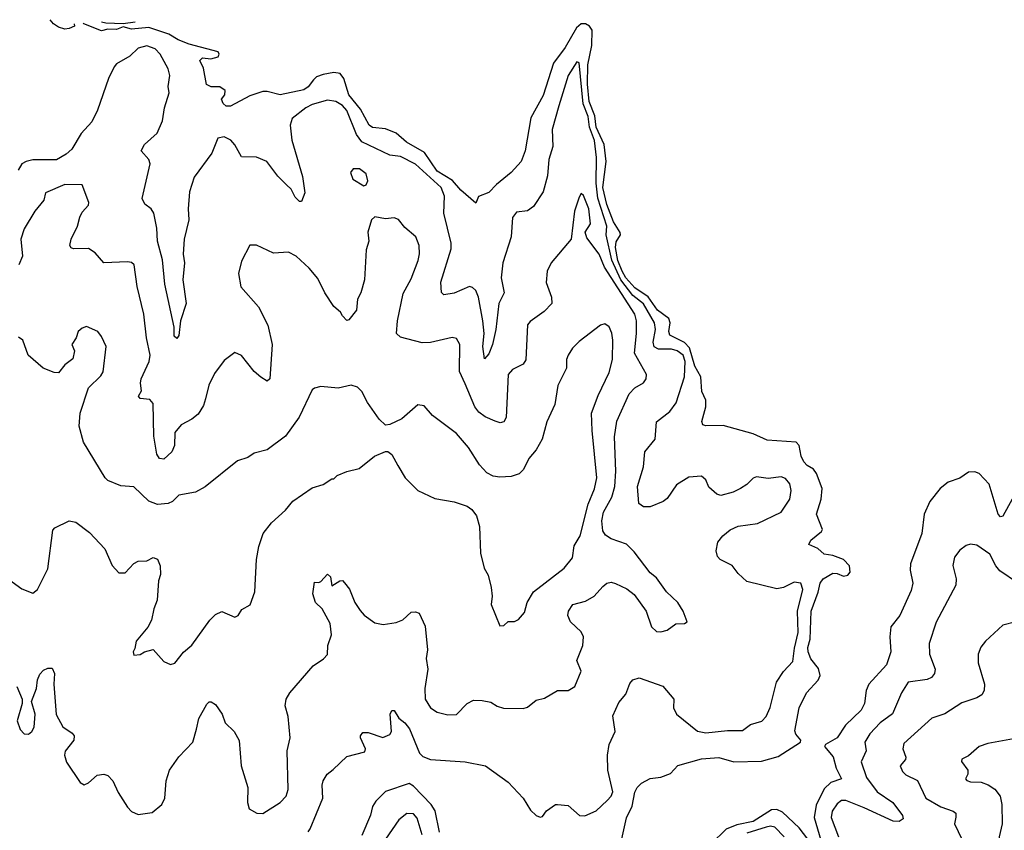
# Model space of a CAD drawing. Extents: x 2133461 to 2293071, y 753526 to 916327.
# Tile 417 of 459: x 2233754 to 2238332, y 907606 to 911375. Entities that reach past the tile are written whole.
import ezdxf

# ---------------------------------------------------------------- set-up
doc = ezdxf.new("R2010")
doc.units = 0

msp = doc.modelspace()

# ---------------------------------------------------------------- linework, layer by layer
at = {"layer": '0CON10XD'}
for points in [[(2234007.3, 911355.1), (2234008.6, 911345), (2233985, 911333.8), (2233965, 911331.5), (2233935, 911339.6), (2233911.9, 911355), (2233896.6, 911374.9)], [(2236554.2, 907565.8), (2236575, 907664), (2236602.2, 907717.8), (2236615, 907782.5), (2236625, 907804.4), (2236645, 907825.6), (2236685, 907846.2), (2236735, 907853.3), (2236780.7, 907869.3), (2236815, 907906.7), (2236925, 907938.6), (2237004.3, 907944.3), (2237075, 907924.4), (2237203.2, 907926.8), (2237281.4, 907948.6), (2237383.9, 908016.1), (2237386.2, 908025), (2237362.8, 908052.8), (2237358.3, 908068.3), (2237378.1, 908175), (2237412.8, 908245), (2237466.2, 908303.8), (2237476.5, 908325), (2237468.6, 908358.6), (2237432.9, 908402.9), (2237419.8, 908435), (2237419.2, 908455), (2237430.3, 908495), (2237433.6, 908625), (2237467, 908713), (2237475.8, 908755), (2237489.7, 908775), (2237535, 908801.6), (2237555, 908800.3), (2237585, 908787.6), (2237605, 908792.5), (2237616.1, 908806.1), (2237612.4, 908835), (2237585, 908864.7), (2237535, 908882.9), (2237495, 908888.9), (2237465.4, 908915.4), (2237424, 908935), (2237432.5, 908955), (2237482.5, 908995), (2237486.9, 909005), (2237459.6, 909075), (2237480, 909145), (2237484.7, 909195), (2237459.3, 909265), (2237445.2, 909285), (2237415, 909302.4), (2237399.4, 909319.4), (2237387, 909345), (2237378.1, 909395), (2237365, 909411.2), (2237229.4, 909419.4), (2237165, 909449.1), (2237025, 909487.6), (2236945, 909485.8), (2236931.1, 909491.1), (2236925.8, 909505.8), (2236944.4, 909575), (2236943.8, 909605), (2236925.5, 909645.5), (2236920.8, 909715), (2236893.9, 909763.9), (2236868.9, 909848.9), (2236845, 909873.5), (2236777.6, 909907.6), (2236771.9, 909925), (2236778.4, 909965), (2236772.3, 909985), (2236719.6, 910025), (2236676.7, 910086.7), (2236615, 910127.6), (2236571.9, 910175), (2236555.1, 910205), (2236535.1, 910255), (2236524.2, 910315), (2236528, 910342), (2236547.6, 910375), (2236545.6, 910385), (2236515.7, 910435), (2236483.9, 910515), (2236465.3, 910595), (2236480.4, 910715), (2236471.8, 910795), (2236435.3, 910875), (2236428.3, 910928.3), (2236401.9, 910995), (2236394.6, 911075.4), (2236395.4, 911165), (2236414.9, 911255), (2236415.5, 911325.5), (2236404.3, 911345), (2236385, 911355.8), (2236364.9, 911355.1), (2236342.6, 911337.4), (2236290.7, 911245), (2236236.9, 911173.1), (2236187.5, 911022.5), (2236131.5, 910918.5), (2236104.5, 910765), (2236085.6, 910715), (2236040, 910665), (2235971.1, 910608.9), (2235935, 910570.8), (2235887, 910553), (2235875, 910522.5), (2235805, 910581.8), (2235766.8, 910626.8), (2235695, 910671.3), (2235637.2, 910757.2), (2235552.8, 910805), (2235505, 910846.5), (2235455, 910867.1), (2235395, 910874), (2235379.1, 910885), (2235339.5, 910959.5), (2235285, 911025.7), (2235261.7, 911101.7), (2235244.6, 911124.6), (2235215, 911129.6), (2235165, 911120.8), (2235135, 911109.6), (2235120, 911095), (2235095, 911063.1), (2235075, 911048.9), (2234965, 911026.2), (2234905, 911041.5), (2234885, 911041.1), (2234825, 911021.2), (2234735, 910972.5), (2234715, 910972.5), (2234700, 910985), (2234693.3, 911005), (2234707.5, 911025), (2234710, 911045), (2234685, 911062.5), (2234645, 911062.5), (2234623.6, 911073.6), (2234609.3, 911149.3), (2234592.5, 911185), (2234605, 911197.5), (2234643, 911193), (2234677.5, 911202.5), (2234682.5, 911215), (2234676.7, 911225), (2234541.7, 911261.7), (2234490.5, 911280.5), (2234447.9, 911307.9), (2234355, 911338.2), (2234275, 911330.7), (2234235, 911341.9), (2234205, 911330), (2234165, 911331.1), (2234135, 911323.6), (2234052, 911355), (2234050.2, 911358.1)], [(2234134.3, 911365.7), (2234155, 911360.4), (2234235, 911356.9), (2234290.7, 911365.3)], [(2235211.8, 907888.2), (2235275, 907949.5), (2235359.7, 907970.3), (2235362.5, 907985), (2235339.2, 908035), (2235338.8, 908045), (2235349.5, 908060.5), (2235375, 908060), (2235442.7, 908037.3), (2235475, 908050.8), (2235482.5, 908065), (2235477.5, 908145), (2235485, 908162), (2235495, 908162.5), (2235517.6, 908127.6), (2235545.4, 908105), (2235566.8, 908076.8), (2235613.7, 907963.6), (2235628.2, 907948.2), (2235665, 907935.5), (2235825, 907924.4), (2235920, 907905), (2236025, 907830), (2236096, 907755), (2236129.5, 907699.5), (2236155, 907673.8), (2236175, 907666.7), (2236185, 907670), (2236204.2, 907695.8), (2236245, 907726.2), (2236255, 907726.2), (2236305, 907720.8), (2236356.7, 907675), (2236382.3, 907672.3), (2236435, 907695.8), (2236486.2, 907743.8), (2236504.3, 907765), (2236511.9, 907785), (2236488.7, 907885), (2236486.9, 907955), (2236495.2, 908004.8), (2236523.2, 908065), (2236512.7, 908137.3), (2236540.7, 908199.3), (2236572, 908238), (2236591.2, 908288.8), (2236605.4, 908304.6), (2236635, 908314.4), (2236745, 908276), (2236796, 908215), (2236794.2, 908175), (2236808.6, 908145), (2236906.2, 908066.2), (2236945, 908059.1), (2237045, 908070), (2237115, 908069.4), (2237152.6, 908097.4), (2237205, 908112.5), (2237225.6, 908135), (2237244, 908176), (2237273.3, 908295), (2237305.4, 908344.6), (2237349.3, 908390.7), (2237356.8, 908453.2), (2237373.8, 908525), (2237370.9, 908625), (2237395.9, 908725), (2237385.7, 908755), (2237355, 908760), (2237305, 908734.4), (2237275, 908728.1), (2237135, 908762.5), (2237095, 908799.2), (2237066.2, 908836.2), (2237011.2, 908865), (2236998.8, 908878.8), (2236992.5, 908905), (2237000, 908945), (2237022.9, 908975), (2237057.4, 909002.6), (2237095, 909020), (2237185, 909032.3), (2237295, 909085.7), (2237334.5, 909145), (2237340.5, 909185), (2237335, 909216), (2237315, 909241.4), (2237295, 909250), (2237235, 909241.8), (2237180.7, 909249.3), (2237165, 909242.9), (2237135, 909213.1), (2237105, 909194.4), (2237072.1, 909177.9), (2237015, 909162), (2236995, 909168.8), (2236958.3, 909201.7), (2236944, 909235), (2236925, 909252), (2236865, 909248.1), (2236807.8, 909212.2), (2236765, 909148), (2236746.2, 909135), (2236685, 909110), (2236655, 909109.2), (2236633.1, 909125), (2236627.1, 909205), (2236654.6, 909295), (2236660.5, 909365), (2236709.5, 909425), (2236715.6, 909505), (2236777.3, 909552.7), (2236806.2, 909593.8), (2236845, 909714), (2236848.4, 909785), (2236839.5, 909815), (2236811.5, 909835), (2236785, 909843.3), (2236725, 909843.3), (2236704.5, 909854.5), (2236700.4, 909875), (2236710.6, 909935), (2236706.1, 909965), (2236655, 910053.7), (2236605, 910092), (2236549, 910165), (2236507.4, 910257.4), (2236481.9, 910375), (2236484.8, 910415), (2236442.6, 910545), (2236434.3, 910615), (2236436, 910734), (2236426.2, 910813.8), (2236403.9, 910875), (2236396.7, 910925), (2236374.2, 910984.2), (2236355, 911173.8), (2236345, 911178.6), (2236304.3, 911115), (2236260.3, 910975), (2236230.8, 910865), (2236232.8, 910785), (2236215.3, 910724.7), (2236208.2, 910648.2), (2236188.2, 910575), (2236143.4, 910506.6), (2236115, 910486.7), (2236065, 910480), (2236046, 910455), (2236039.5, 910365), (2236000, 910245), (2235993.1, 910175), (2236007.1, 910105), (2235981.6, 910055), (2235968.7, 909935), (2235952.1, 909865), (2235935, 909820.5), (2235915, 909797.5), (2235907.6, 909855), (2235913.4, 909915), (2235907.6, 909975), (2235887.2, 910085), (2235875, 910115.6), (2235860.2, 910130.2), (2235845, 910133.8), (2235775, 910103.8), (2235726.1, 910096.1), (2235715.9, 910105.9), (2235711.9, 910155), (2235761.1, 910308.9), (2235760.5, 910335), (2235725.9, 910475), (2235729.4, 910555), (2235713.9, 910595), (2235595, 910703.2), (2235525, 910738.5), (2235475, 910744.6), (2235345, 910806.9), (2235320.7, 910840.7), (2235275, 910951.9), (2235255, 910976.2), (2235225, 910994.8), (2235185, 911001.2), (2235115, 910980.6), (2235085.5, 910965), (2235021.1, 910915), (2235012.5, 910885), (2235019.1, 910815), (2235070, 910645), (2235079.7, 910570.3), (2235065, 910530), (2235055, 910530), (2235035, 910550), (2235017.3, 910587.3), (2234995, 910606.7), (2234955, 910647.5), (2234903.3, 910715), (2234855.9, 910735.9), (2234785, 910737.5), (2234755, 910793.1), (2234735.6, 910815), (2234705, 910830), (2234675, 910824.3), (2234647.5, 910755), (2234565, 910642.9), (2234544.1, 910575), (2234537.7, 910495), (2234540.8, 910445), (2234519.6, 910355), (2234514.5, 910285), (2234520.4, 910245), (2234513.5, 910165), (2234528.1, 910055), (2234502.1, 909975), (2234495, 909906.2), (2234485, 909892.5), (2234473.1, 909903.1), (2234472.7, 909945), (2234428.7, 910145), (2234419, 910259), (2234394.7, 910345), (2234392.5, 910405), (2234377.5, 910475), (2234365.4, 910495.4), (2234336.6, 910516.6), (2234323.3, 910543.3), (2234361.5, 910705), (2234354.7, 910724.7), (2234320, 910765), (2234334.4, 910795), (2234393.2, 910846.8), (2234418.7, 910905), (2234427.1, 910965), (2234448.9, 911035), (2234444.7, 911065), (2234451.8, 911115), (2234445, 911145.8), (2234408.2, 911215), (2234385, 911239.7), (2234345, 911253.8), (2234305, 911242.8), (2234267.3, 911205), (2234205, 911168.9), (2234193.6, 911156.4), (2234167.9, 911102.1), (2234116, 910954), (2234089.4, 910900.6), (2234039.6, 910845), (2233997.3, 910772.7), (2233970.8, 910749.2), (2233925, 910722.5), (2233815, 910722.8), (2233783.9, 910716.1), (2233764.8, 910705.2), (2233746.7, 910675)], [(2235355, 910602.5), (2235365, 910607.5), (2235373.3, 910625), (2235365, 910658.8), (2235335, 910681.4), (2235305, 910682), (2235292.5, 910665), (2235302.7, 910632.7), (2235355, 910602.5)], [(2233741.2, 908275), (2233766.7, 908215), (2233766.7, 908195), (2233742, 908115), (2233756, 908075), (2233775, 908054.2), (2233795, 908052.5), (2233811.2, 908065), (2233822, 908085), (2233825.7, 908145), (2233810, 908205), (2233833.3, 908265), (2233838, 908305), (2233848.8, 908331.2), (2233865, 908350), (2233885, 908360), (2233905, 908360), (2233916.7, 908335), (2233912.5, 908285), (2233924.2, 908144.2), (2233955, 908086.2), (2233997.9, 908057.9), (2234008, 908045), (2234005.6, 908024.4), (2233965.8, 907974.2), (2233962.9, 907955), (2233972.6, 907922.6), (2234035, 907828), (2234055, 907817.5), (2234075, 907825.8), (2234115, 907861.9), (2234145, 907866.9), (2234165, 907860), (2234187.8, 907835), (2234211.7, 907781.7), (2234255, 907713.1), (2234275, 907692.5), (2234305, 907679.6), (2234371.1, 907688.9), (2234415.6, 907725), (2234429.5, 907755), (2234434.7, 907835), (2234451.2, 907885), (2234495, 907947.8), (2234558.9, 908015), (2234575.9, 908075.9), (2234587.5, 908125), (2234625, 908192.5), (2234635, 908202.5), (2234645, 908202.5), (2234665, 908190), (2234695.7, 908145), (2234710, 908105), (2234751.4, 908065), (2234775, 908023.3), (2234784.5, 907905), (2234815.7, 907805), (2234812.9, 907735), (2234822, 907705), (2234857.5, 907685), (2234885, 907683.1), (2234965.8, 907735), (2234993.1, 907765), (2235002.5, 907795), (2234998.6, 907975), (2235012.2, 908035), (2235002.1, 908135), (2234988.8, 908185), (2234992.9, 908215), (2235010.9, 908245), (2235119.1, 908370.9), (2235167.3, 908402.7), (2235185, 908422.5), (2235186.7, 908465), (2235204.2, 908515), (2235198, 908568), (2235160, 908635), (2235130, 908665), (2235116.7, 908705), (2235125, 908760), (2235145, 908757.5), (2235155, 908762.5), (2235185, 908796), (2235198.8, 908785), (2235205, 908742.5), (2235243.6, 908766.4), (2235255, 908766.7), (2235265, 908756.7), (2235287.4, 908727.4), (2235313.1, 908665), (2235337, 908627), (2235356.1, 908606.1), (2235405, 908571.1), (2235445, 908563.1), (2235505, 908571.9), (2235536.2, 908583.8), (2235575, 908620), (2235595, 908622), (2235611.2, 908615), (2235639.4, 908555), (2235650, 908445), (2235644.5, 908405), (2235652.1, 908355), (2235637.5, 908265), (2235639.4, 908215), (2235664.4, 908175), (2235695, 908154.4), (2235745, 908141.9), (2235785.5, 908144.5), (2235834.2, 908195), (2235865, 908210.6), (2235905, 908210), (2235945, 908201.2), (2235975, 908182.5), (2236003.9, 908173.9), (2236095, 908172.5), (2236115, 908178.8), (2236155, 908211.2), (2236195, 908220), (2236255, 908255.7), (2236305, 908256.2), (2236335.5, 908274.5), (2236364.2, 908345), (2236344.5, 908395), (2236372.7, 908465), (2236375.4, 908505.4), (2236365, 908529.2), (2236315.7, 908575), (2236303.1, 908605), (2236305.6, 908625), (2236326.2, 908655), (2236385, 908671.5), (2236425.8, 908695), (2236465, 908740), (2236485, 908754.3), (2236505, 908758.9), (2236525, 908753.3), (2236577.9, 908727.9), (2236611.7, 908701.7), (2236667.8, 908625), (2236692.4, 908552.4), (2236715, 908530.8), (2236735, 908528.6), (2236764.4, 908535.6), (2236805, 908566.2), (2236845, 908567.5), (2236857.5, 908575), (2236839.2, 908625), (2236814.2, 908665), (2236762, 908715), (2236715, 908780), (2236685, 908803.3), (2236610.9, 908900.9), (2236575.4, 908935.4), (2236505, 908960.4), (2236477.4, 908977.4), (2236465, 908998.8), (2236461.6, 909045), (2236468.9, 909085), (2236506.8, 909155), (2236522, 909205), (2236526.1, 909275), (2236519.7, 909435), (2236531.2, 909508.8), (2236588.5, 909635), (2236615, 909662.9), (2236655, 909686.2), (2236667.5, 909705), (2236668.9, 909725), (2236612.5, 909825), (2236622.4, 909915), (2236621.5, 909975), (2236614, 910005), (2236474, 910224), (2236447.9, 910285), (2236390.6, 910360.6), (2236383.7, 910386.3), (2236408.4, 910425), (2236400, 910495), (2236375, 910556.7), (2236365, 910566.7), (2236355, 910550), (2236334.4, 910485), (2236318.8, 910355), (2236225.6, 910245), (2236206.7, 910205), (2236202.2, 910152.2), (2236227.3, 910085), (2236227.8, 910055), (2236192.7, 910017.3), (2236128, 909972), (2236115, 909956.2), (2236107.1, 909792.9), (2236095, 909772.9), (2236045, 909748.6), (2236025.6, 909725), (2236015.5, 909525), (2236005.4, 909504.6), (2235988.9, 909501.1), (2235965, 909508.4), (2235918.8, 909528.8), (2235889.3, 909549.3), (2235871.1, 909575), (2235825, 909681.9), (2235799.2, 909739.1), (2235800.9, 909865), (2235785, 909892.5), (2235765, 909897.1), (2235665, 909873.2), (2235625, 909871.6), (2235525, 909899.2), (2235507.1, 909915), (2235510.3, 909975), (2235537.6, 910102.4), (2235575, 910170), (2235607.7, 910255), (2235613.9, 910286.1), (2235611.2, 910325), (2235595.5, 910365), (2235545, 910408), (2235515, 910446.2), (2235495, 910454), (2235455, 910448.8), (2235405, 910457.5), (2235390, 910445), (2235372.7, 910387.3), (2235378, 910345), (2235366, 910305), (2235356.9, 910165), (2235340.8, 910105), (2235325.8, 910075), (2235320, 910025), (2235285, 909980), (2235275, 909976.7), (2235255, 909997.5), (2235245.7, 910015.7), (2235215, 910041.2), (2235172.5, 910105), (2235141.1, 910171.1), (2235099.8, 910219.8), (2235040, 910275), (2235005, 910294.2), (2234935, 910289.2), (2234855, 910326), (2234823.9, 910326.1), (2234785, 910252.5), (2234772, 910195), (2234783, 910133), (2234865, 910040), (2234908.1, 909955), (2234927.8, 909865), (2234917.5, 909705), (2234905, 909693.8), (2234875, 909712.5), (2234845, 909739.2), (2234785, 909814), (2234755, 909827.5), (2234705, 909790.8), (2234660.5, 909729.5), (2234634.4, 909675), (2234618.7, 909611.3), (2234609.8, 909580.2), (2234585, 909540.8), (2234555, 909516.7), (2234505, 909490.5), (2234475.4, 909455), (2234473.8, 909395), (2234462.5, 909365), (2234425, 909331.4), (2234404.3, 909335), (2234392.5, 909355), (2234377.6, 909437.6), (2234375, 909590), (2234359.5, 909609.5), (2234315, 909613.8), (2234307.5, 909625), (2234321.2, 909648.8), (2234315.5, 909685), (2234318.8, 909705), (2234356, 909785), (2234361.6, 909815), (2234344.7, 909895), (2234331.3, 910005), (2234300.3, 910135), (2234286.7, 910235), (2234275, 910245.6), (2234255, 910248.2), (2234145, 910244.5), (2234105, 910291.4), (2234075, 910311.5), (2234005, 910309.4), (2233993.4, 910313.4), (2233988.1, 910325), (2233993.5, 910355), (2234022.9, 910415), (2234033.4, 910456.6), (2234045, 910480), (2234075, 910512.5), (2234076.2, 910525), (2234045, 910607.5), (2233965, 910608), (2233875, 910570), (2233866, 910535), (2233825, 910484), (2233775, 910402.5), (2233760, 910355), (2233767.1, 910275), (2233750, 910235)], [(2233703.2, 908773.2), (2233765, 908728.6), (2233815, 908708.8), (2233838, 908725), (2233885, 908821.2), (2233908.7, 909001.3), (2233917.9, 909012.1), (2233985, 909044.3), (2234015, 909038.6), (2234079.8, 908989.8), (2234150, 908915), (2234185, 908837.5), (2234215, 908803.3), (2234245, 908803.3), (2234284.5, 908845.5), (2234305, 908857.5), (2234345, 908858.8), (2234375, 908873.8), (2234395, 908866.2), (2234408, 908835), (2234409.2, 908795), (2234400, 908765), (2234394.4, 908675), (2234378.6, 908635), (2234367.9, 908582.1), (2234350.5, 908549.5), (2234296.7, 908485), (2234289.3, 908450.7), (2234282.5, 908435), (2234285, 908420), (2234315, 908423.3), (2234334.1, 908435.9), (2234375, 908446.7), (2234425, 908390), (2234455, 908376.7), (2234475, 908383.3), (2234515.4, 908434.6), (2234555, 908467.1), (2234637.8, 908582.2), (2234665, 908609.2), (2234695, 908622.5), (2234755, 908596.2), (2234770, 908605), (2234787.7, 908632.3), (2234825.6, 908654.4), (2234847.8, 908715), (2234855.8, 908865), (2234865.8, 908925), (2234886, 908985), (2234924.5, 909035.5), (2234990, 909095), (2235025, 909136.7), (2235115, 909197.5), (2235165, 909213.3), (2235205, 909240), (2235215, 909240), (2235230, 909255), (2235275.9, 909274.1), (2235332.7, 909287.3), (2235404.2, 909345.8), (2235455, 909367.5), (2235466.7, 909366.7), (2235485, 909352.5), (2235512, 909302), (2235546.7, 909245), (2235606, 909185), (2235685, 909148), (2235775, 909132.9), (2235835, 909112.5), (2235856.6, 909096.6), (2235877.9, 909067.9), (2235892.3, 909017.7), (2235897.1, 908895), (2235914, 908825), (2235932.1, 908792.1), (2235946.9, 908735), (2235950.6, 908695), (2235945.7, 908655), (2235987, 908557), (2236005, 908557.5), (2236025, 908576.7), (2236055, 908576.2), (2236074.2, 908585.8), (2236101.2, 908618.8), (2236114.2, 908665), (2236144, 908715), (2236285.5, 908824.5), (2236325, 908872), (2236331.7, 908928.3), (2236360, 908975), (2236397.3, 909122.7), (2236427.2, 909192.8), (2236437.2, 909245), (2236415.3, 909465.3), (2236413.3, 909545), (2236443.3, 909626.7), (2236494.4, 909735), (2236510.9, 909795), (2236512.9, 909885), (2236507.9, 909917.9), (2236495, 909947.5), (2236475, 909960), (2236455, 909953.8), (2236355, 909878), (2236325, 909848), (2236304.2, 909815), (2236296, 909795), (2236296, 909755), (2236256.8, 909673.2), (2236241.9, 909585), (2236205.6, 909505), (2236182.9, 909425), (2236155.8, 909374.2), (2236121.8, 909335), (2236097.3, 909282.7), (2236076.7, 909263.3), (2236039.2, 909250.8), (2235987.2, 909247.2), (2235955, 909252.2), (2235927.1, 909267.1), (2235892, 909305), (2235841.4, 909385), (2235785, 909451.4), (2235674.4, 909534.4), (2235635, 909580), (2235605, 909583.3), (2235530.7, 909519.3), (2235475, 909492.5), (2235455, 909490), (2235425, 909517.5), (2235371.2, 909595), (2235345, 909646.7), (2235325, 909666.7), (2235295, 909676.2), (2235235, 909662), (2235155, 909670), (2235125, 909662), (2235115, 909653.3), (2235054, 909526), (2234990.9, 909439.1), (2234905.5, 909374.5), (2234845, 909358.8), (2234815, 909338.8), (2234766.8, 909323.2), (2234617.3, 909202.7)], [(2234617.3, 909202.7), (2234571.3, 909178.7), (2234495, 909164), (2234465.4, 909134.6), (2234445.4, 909124.6), (2234395, 909120.5), (2234355, 909135.6), (2234285, 909202.5), (2234225, 909206.9), (2234165, 909232.9), (2234152.5, 909245), (2234050.9, 909410.9), (2234030.8, 909485), (2234035.8, 909545), (2234075, 909662.5), (2234131.7, 909718.3), (2234143, 909737), (2234156, 909855), (2234135, 909902.5), (2234117.5, 909925), (2234065, 909948.8), (2234045, 909941.2), (2234026.7, 909925), (2234016.7, 909895), (2233997.5, 909865), (2234010, 909835), (2234001.7, 909798.3), (2233965, 909770), (2233935, 909733.3), (2233915, 909733.8), (2233864.3, 909754.3), (2233794.2, 909815), (2233768.8, 909885), (2233748.3, 909898.3)], [(2238368.9, 909145), (2238325, 909066.2), (2238315, 909063.8), (2238304.4, 909075), (2238261.5, 909215), (2238215, 909265.4), (2238195, 909272.1), (2238165, 909270.5), (2238125, 909243.5), (2238070.8, 909225), (2238034.4, 909195), (2237985.6, 909135), (2237960, 909075), (2237948.3, 908985), (2237896.7, 908845), (2237894.7, 908815), (2237906.2, 908755), (2237899.7, 908720.3), (2237847.1, 908605), (2237805, 908552), (2237800, 908505), (2237804.6, 908435), (2237784.7, 908375.3), (2237702.4, 908285), (2237690.7, 908255), (2237681.5, 908195), (2237666.2, 908165), (2237593.4, 908095), (2237555.5, 908035), (2237501.1, 908005), (2237495.6, 907995), (2237536.8, 907946.8), (2237550.3, 907895), (2237575.6, 907845), (2237525, 907828), (2237495, 907798.2), (2237457, 907723), (2237448.6, 907665), (2237479.5, 907559.5)], [(2238475, 908700.5), (2238312, 908812), (2238292.3, 908835), (2238265, 908888.9), (2238205, 908931.4), (2238175, 908935.8), (2238155, 908929.2), (2238125, 908908), (2238100, 908875), (2238092.7, 908837.3), (2238108.9, 908775), (2238107.5, 908745), (2238016.1, 908573.9), (2237983.3, 908475), (2237984.5, 908425), (2238010.5, 908355), (2238007.8, 908335), (2237993.2, 908316.8), (2237972.9, 908307.1), (2237885, 908294.4), (2237854.5, 908245), (2237812.6, 908147.4), (2237755.4, 908105), (2237706.4, 908055), (2237683.2, 908015), (2237690.4, 907975), (2237666, 907924), (2237691, 907851), (2237741.5, 907785), (2237813.8, 907735), (2237858.8, 907675), (2237861.4, 907658.6), (2237843, 907647), (2237815, 907648.8), (2237680.1, 907710.1), (2237595, 907744.7), (2237575, 907743.5), (2237555, 907729.2), (2237532.2, 907695), (2237527, 907665), (2237561.1, 907575)], [(2238385, 908575.8), (2238325, 908560), (2238245.5, 908484.5), (2238223.4, 908456.6), (2238210.8, 908425), (2238210, 908385), (2238240, 908285), (2238238.1, 908255), (2238227.1, 908235), (2238205, 908221.5), (2238135, 908198.2), (2238055, 908146.7), (2237995, 908126.9), (2237865, 908009.2), (2237860.9, 907985), (2237874.4, 907945), (2237873.1, 907935), (2237848.6, 907905), (2237858.6, 907878.6), (2237875, 907863.6), (2237927.9, 907837.9), (2237966.9, 907755), (2238036.9, 907715), (2238094, 907694), (2238107.5, 907685), (2238106.1, 907666.1), (2238100.9, 907635), (2238134.5, 907565)], [(2238375, 908030.8), (2238255, 908009.5), (2238215, 907995.6), (2238165, 907952.5), (2238134.3, 907935.7), (2238132.9, 907925), (2238162.5, 907885), (2238162.7, 907867.3), (2238152.5, 907845), (2238157.3, 907837.3), (2238175, 907830.6), (2238225, 907828.9), (2238257.3, 907817.3), (2238287.6, 907797.6), (2238312.3, 907765), (2238320.4, 907725), (2238321.8, 907635), (2238308.9, 907575), (2238307.3, 907535), (2238311.8, 907485), (2238327.8, 907435), (2238330.6, 907350.6), (2238362.2, 907255)], [(2235095, 907598.6), (2235105, 907612.5), (2235164.5, 907755), (2235160, 907815), (2235164.7, 907835), (2235183.4, 907866.6), (2235211.8, 907888.2)], [(2235706.6, 907596.6), (2235686.2, 907696.2), (2235667.4, 907725), (2235585, 907811), (2235565, 907823.5), (2235455, 907786.7), (2235409.6, 907740.4), (2235394.4, 907715.6), (2235385, 907675.6), (2235345, 907581.8)], [(2235625.3, 907585), (2235602, 907662), (2235585, 907681.5), (2235555, 907683.6), (2235516.9, 907655), (2235455.3, 907564.7)], [(2237434.6, 907544.6), (2237377.7, 907617.7), (2237300.4, 907690.4), (2237275, 907703), (2237249.7, 907700.3), (2237165, 907646.1), (2237088.2, 907631.8), (2237039, 907611), (2236900, 907475)], [(2237308.3, 907575), (2237265, 907619.5), (2237245, 907624.8), (2237225, 907621), (2237135, 907592.2)]]:
    msp.add_lwpolyline(points, dxfattribs=at)

doc.saveas('drawing.dxf')
